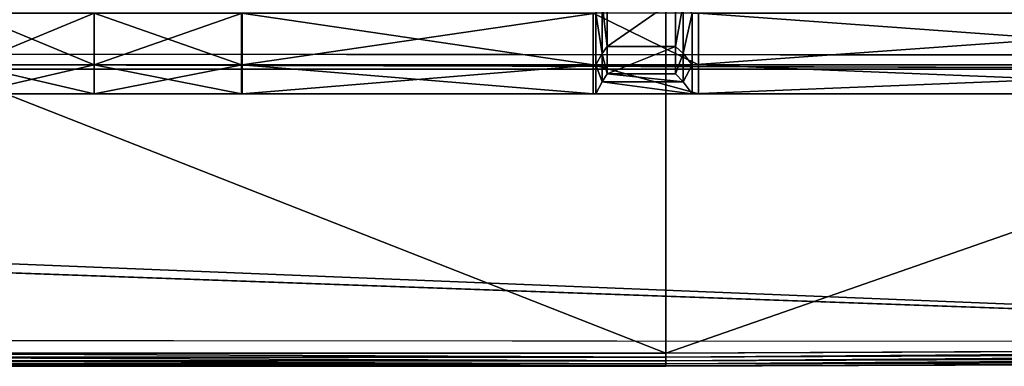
# Model space of a CAD drawing. Extents: x 0 to 31, y 0 to 21.2.
# Tile 400 of 574: x 23 to 27, y 0 to 1.4. Entities that reach past the tile are written whole.
import ezdxf

# ---------------------------------------------------------------- set-up
doc = ezdxf.new("R2010")
doc.units = 0
doc.header["$MEASUREMENT"] = 0
doc.layers.get('0').update_dxf_attribs({"color": 13, "linetype": 'CONTINUOUS'})
for name, color, linetype in [('CAST_IRON', 250, 'CONTINUOUS'), ('GALVANIZED_METAL', 252, 'CONTINUOUS'), ('GRATES', 250, 'CONTINUOUS')]:
    doc.layers.add(name, color=color, linetype=linetype)

# ---------------------------------------------------------------- blocks, each defined once
blk = doc.blocks.new('NGM5058UC_TRADECAD_DXF')
at = {"layer": 'CAST_IRON', "color": 0}
for p, q in [((10.1325, -10.56825, 0.58145), (10.1325, -9.16955, 0.58145)), ((10.1325, -10.56825, 0.58145), (10.1325, -9.16955, 0.58145)), ((10.1325, -10.56825, 0.58145), (6.5788, -10.56825, 0.58145)), ((10.1325, -10.56825, 0.58145), (6.5788, -10.56825, 0.58145)), ((15.259, -10.54715, 0.58145), (10.1325, -10.56825, 0.58145)), ((15.259, -10.54715, 0.58145), (10.1325, -10.56825, 0.58145)), ((10.1325, -10.58405, 0.57905), (15.2518, -10.56355, 0.57905)), ((10.1325, -10.58405, 0.57905), (15.2518, -10.56355, 0.57905)), ((10.1325, -10.56825, 0.58145), (10.1325, -10.58405, 0.57905)), ((10.1325, -10.56825, 0.58145), (10.1325, -10.58405, 0.57905)), ((10.1325, -10.59945, 0.57145), (15.2448, -10.57965, 0.57145)), ((10.1325, -10.59945, 0.57145), (15.2448, -10.57965, 0.57145)), ((10.1325, -10.62185, 0.30235), (6.557, -10.62185, 0.30235)), ((6.5743, -10.62185, 0.52785), (10.1325, -10.62185, 0.52785)), ((6.5743, -10.62185, 0.52785), (10.1325, -10.62185, 0.52785)), ((10.1325, -10.61955, 0.54355), (6.5756, -10.61955, 0.54365)), ((10.1325, -10.61955, 0.54355), (6.5756, -10.61955, 0.54365)), ((10.1325, -10.61195, 0.55895), (6.5768, -10.61185, 0.55895)), ((10.1325, -10.61195, 0.55895), (6.5768, -10.61185, 0.55895)), ((10.1325, -10.59945, 0.57145), (6.5778, -10.59945, 0.57145)), ((10.1325, -10.59945, 0.57145), (6.5778, -10.59945, 0.57145)), ((10.1325, -10.58405, 0.57905), (6.5785, -10.58405, 0.57905)), ((10.1325, -10.58405, 0.57905), (6.5785, -10.58405, 0.57905)), ((10.1325, -10.59945, 0.57145), (10.1325, -10.58405, 0.57905)), ((10.1325, -10.59945, 0.57145), (10.1325, -10.58405, 0.57905)), ((10.1325, -10.61195, 0.55895), (15.2392, -10.59265, 0.55895)), ((10.1325, -10.61195, 0.55895), (15.2392, -10.59265, 0.55895)), ((10.1325, -10.61195, 0.55895), (10.1325, -10.59945, 0.57145)), ((10.1325, -10.61195, 0.55895), (10.1325, -10.59945, 0.57145)), ((10.1325, -10.61955, 0.54355), (15.2357, -10.60065, 0.54365)), ((10.1325, -10.61955, 0.54355), (15.2357, -10.60065, 0.54365)), ((10.1325, -10.62185, 0.52785), (15.2347, -10.60315, 0.52785)), ((10.1325, -10.62185, 0.52785), (15.2347, -10.60315, 0.52785)), ((15.235, -10.60345, 0.30235), (10.1325, -10.62185, 0.30235)), ((10.1325, -10.61955, 0.54355), (10.1325, -10.61195, 0.55895)), ((10.1325, -10.61955, 0.54355), (10.1325, -10.61195, 0.55895)), ((10.1325, -10.62185, 0.52785), (10.1325, -10.61955, 0.54355)), ((10.1325, -10.62185, 0.52785), (10.1325, -10.61955, 0.54355)), ((10.1325, -10.62185, 0.52785), (10.1325, -10.62185, 0.30235)), ((10.1325, -10.62185, 0.52785), (10.1325, -10.62185, 0.30235))]:
    blk.add_line(p, q, dxfattribs=at)
at = {"layer": 'GALVANIZED_METAL', "color": 0}
for p, q in [((14.1301, -9.35675, 0.30985), (-14.1308, -9.33565, 0.40035)), ((-14.1308, -9.33565, 0.40035), (14.2159, -9.41295, -1.89865)), ((14.1301, -9.35675, 0.30985), (-14.1308, -9.33565, 0.40035)), ((-14.1308, -9.33565, 0.40035), (14.2159, -9.41295, -1.89865)), ((-14.2165, -9.41305, -1.89865), (14.2159, -9.41295, -1.89865)), ((-14.2165, -9.41305, -1.89865), (14.2159, -9.41295, -1.89865)), ((-14.4147, -9.46165, 0.40085), (15.3501, -10.52275, 0.30935)), ((-14.4147, -9.46165, 0.40085), (15.3501, -10.52275, 0.30935)), ((-15.3507, -10.49875, 0.40085), (15.3501, -10.52275, 0.30935))]:
    blk.add_line(p, q, dxfattribs=at)
at = {"layer": 'GRATES', "color": 0}
for p, q in [((9.8941, -9.32065, 1.85105), (9.8941, -9.12675, 1.85105)), ((9.8941, -9.32065, 1.85105), (9.8941, -9.12675, 1.85105)), ((10.1721, -9.32065, 1.85105), (10.1721, -9.12675, 1.85105)), ((10.1721, -9.32065, 1.85105), (10.1721, -9.12675, 1.85105)), ((9.8728, -9.14695, 1.46245), (9.8728, -9.34915, 1.46245)), ((9.8728, -9.14695, 1.46245), (9.8728, -9.34915, 1.46245)), ((10.2024, -9.14695, 1.46245), (10.2024, -9.34915, 1.46245)), ((10.2024, -9.14695, 1.46245), (10.2024, -9.34915, 1.46245)), ((7.8053, -9.39425, 0.98805), (7.8053, -9.18425, 0.98805)), ((7.8053, -9.39425, 0.98805), (7.8053, -9.18425, 0.98805)), ((7.8053, -9.39425, 0.59665), (7.8053, -9.18425, 0.59665)), ((7.8053, -9.39425, 0.59665), (7.8053, -9.18425, 0.59665)), ((8.4043, -9.39425, 0.59665), (8.4043, -9.18425, 0.59665)), ((8.4043, -9.39425, 0.59665), (8.4043, -9.18425, 0.59665)), ((8.4043, -9.39425, 0.70725), (8.4043, -9.18425, 0.70725)), ((8.4043, -9.39425, 0.70725), (8.4043, -9.18425, 0.70725)), ((8.4075, -9.39425, 0.98805), (8.4075, -9.18425, 0.98805)), ((8.4075, -9.39425, 0.98805), (8.4075, -9.18425, 0.98805)), ((9.8363, -9.39425, 0.70725), (9.8363, -9.18425, 0.70725)), ((9.8363, -9.39425, 0.70725), (9.8363, -9.18425, 0.70725)), ((9.847, -9.39425, 0.98805), (9.847, -9.18425, 0.98805)), ((9.847, -9.39425, 0.98805), (9.847, -9.18425, 0.98805)), ((10.239, -9.39425, 0.98805), (10.239, -9.18425, 0.98805)), ((10.239, -9.39425, 0.98805), (10.239, -9.18425, 0.98805)), ((10.2649, -9.39425, 0.70725), (10.2649, -9.18425, 0.70725)), ((10.2649, -9.39425, 0.70725), (10.2649, -9.18425, 0.70725)), ((9.8728, -9.34915, 1.46245), (9.8941, -9.32065, 1.85105)), ((9.8728, -9.34915, 1.46245), (9.8941, -9.32065, 1.85105)), ((9.8941, -9.43085, 1.85105), (9.8941, -9.32065, 1.85105)), ((9.8941, -9.32065, 1.85105), (10.1721, -9.32065, 1.85105)), ((9.8941, -9.32065, 1.85105), (10.1721, -9.32065, 1.85105)), ((9.8941, -9.43085, 1.85105), (9.8941, -9.32065, 1.85105)), ((10.1721, -9.43085, 1.85105), (10.1721, -9.32065, 1.85105)), ((10.1721, -9.32065, 1.85105), (10.2024, -9.34915, 1.46245)), ((10.1721, -9.43085, 1.85105), (10.1721, -9.32065, 1.85105)), ((10.1721, -9.32065, 1.85105), (10.2024, -9.34915, 1.46245)), ((9.847, -9.39425, 0.98805), (9.8728, -9.34915, 1.46245)), ((9.847, -9.39425, 0.98805), (9.8728, -9.34915, 1.46245)), ((9.8728, -9.34915, 1.46245), (9.8728, -9.46405, 1.46245)), ((9.8728, -9.34915, 1.46245), (9.8728, -9.46405, 1.46245)), ((10.2024, -9.34915, 1.46245), (10.2024, -9.46405, 1.46245)), ((10.2024, -9.34915, 1.46245), (10.2024, -9.46405, 1.46245)), ((10.2024, -9.34915, 1.46245), (10.239, -9.39425, 0.98805)), ((10.2024, -9.34915, 1.46245), (10.239, -9.39425, 0.98805)), ((7.8053, -9.39425, 0.98805), (7.2961, -9.39425, 0.98805)), ((7.8053, -9.39425, 0.70725), (7.2961, -9.39425, 0.70725)), ((7.8053, -9.39425, 0.70725), (7.2961, -9.39425, 0.70725)), ((7.8053, -9.39425, 0.59665), (7.2961, -9.39425, 0.59665)), ((7.8053, -9.39425, 0.59665), (7.2961, -9.39425, 0.59665)), ((7.8053, -9.39425, 0.98805), (7.2961, -9.39425, 0.98805)), ((7.8053, -9.51355, 0.98805), (7.8053, -9.39425, 0.98805)), ((7.8053, -9.39425, 0.98805), (8.4075, -9.39425, 0.98805)), ((7.8053, -9.39425, 0.98805), (8.4075, -9.39425, 0.98805)), ((7.8053, -9.51355, 0.70725), (7.8053, -9.39425, 0.70725)), ((8.4043, -9.39425, 0.70725), (7.8053, -9.39425, 0.70725)), ((7.8053, -9.51355, 0.70725), (7.8053, -9.39425, 0.70725)), ((8.4043, -9.39425, 0.70725), (7.8053, -9.39425, 0.70725)), ((8.4043, -9.39425, 0.59665), (7.8053, -9.39425, 0.59665)), ((7.8053, -9.39425, 0.59665), (7.8053, -9.39425, 0.70725)), ((7.8053, -9.39425, 0.59665), (7.8053, -9.39425, 0.70725)), ((8.4043, -9.39425, 0.59665), (7.8053, -9.39425, 0.59665)), ((7.8053, -9.51355, 0.98805), (7.8053, -9.39425, 0.98805)), ((8.4043, -9.51355, 0.70725), (8.4043, -9.39425, 0.70725)), ((9.8363, -9.39425, 0.70725), (8.4043, -9.39425, 0.70725)), ((8.4043, -9.51355, 0.70725), (8.4043, -9.39425, 0.70725)), ((8.4043, -9.39425, 0.70725), (8.4043, -9.39425, 0.59665)), ((8.4043, -9.39425, 0.70725), (8.4043, -9.39425, 0.59665)), ((9.8363, -9.39425, 0.70725), (8.4043, -9.39425, 0.70725)), ((8.4075, -9.39425, 0.98805), (8.4075, -9.51355, 0.98805)), ((8.4075, -9.39425, 0.98805), (8.4075, -9.51355, 0.98805)), ((8.4075, -9.39425, 0.98805), (9.847, -9.39425, 0.98805)), ((8.4075, -9.39425, 0.98805), (9.847, -9.39425, 0.98805)), ((9.8363, -9.51355, 0.70725), (9.8363, -9.39425, 0.70725)), ((10.2649, -9.39425, 0.70725), (9.8363, -9.39425, 0.70725)), ((9.8363, -9.51355, 0.70725), (9.8363, -9.39425, 0.70725)), ((10.2649, -9.39425, 0.70725), (9.8363, -9.39425, 0.70725)), ((9.847, -9.51355, 0.98805), (9.847, -9.39425, 0.98805)), ((9.847, -9.51355, 0.98805), (9.847, -9.39425, 0.98805)), ((10.239, -9.51355, 0.98805), (10.239, -9.39425, 0.98805)), ((10.239, -9.39425, 0.98805), (13.1716, -9.39425, 0.98805)), ((10.239, -9.39425, 0.98805), (13.1716, -9.39425, 0.98805)), ((10.239, -9.51355, 0.98805), (10.239, -9.39425, 0.98805)), ((10.2649, -9.51355, 0.70725), (10.2649, -9.39425, 0.70725)), ((13.1757, -9.39425, 0.70725), (10.2649, -9.39425, 0.70725)), ((10.2649, -9.51355, 0.70725), (10.2649, -9.39425, 0.70725)), ((13.1757, -9.39425, 0.70725), (10.2649, -9.39425, 0.70725)), ((9.8728, -9.46405, 1.46245), (9.8941, -9.43085, 1.85105)), ((9.8728, -9.46405, 1.46245), (9.8941, -9.43085, 1.85105)), ((9.8941, -9.43085, 1.85105), (10.1721, -9.43085, 1.85105)), ((9.8941, -9.43085, 1.85105), (10.1721, -9.43085, 1.85105)), ((10.1721, -9.43085, 1.85105), (10.2024, -9.46405, 1.46245)), ((10.1721, -9.43085, 1.85105), (10.2024, -9.46405, 1.46245)), ((9.847, -9.51355, 0.98805), (9.8728, -9.46405, 1.46245)), ((9.847, -9.51355, 0.98805), (9.8728, -9.46405, 1.46245)), ((9.8728, -9.46405, 1.46245), (10.2024, -9.46405, 1.46245)), ((9.8728, -9.46405, 1.46245), (10.2024, -9.46405, 1.46245)), ((10.2024, -9.46405, 1.46245), (10.239, -9.51355, 0.98805)), ((10.2024, -9.46405, 1.46245), (10.239, -9.51355, 0.98805)), ((7.2961, -9.51355, 0.70725), (7.8053, -9.51355, 0.70725)), ((7.8053, -9.51355, 0.98805), (7.2961, -9.51355, 0.98805)), ((7.8053, -9.51355, 0.98805), (7.2961, -9.51355, 0.98805)), ((7.2961, -9.51355, 0.70725), (7.8053, -9.51355, 0.70725)), ((7.8053, -9.51355, 0.98805), (8.4075, -9.51355, 0.98805)), ((8.4043, -9.51355, 0.70725), (7.8053, -9.51355, 0.70725)), ((7.8053, -9.51355, 0.70725), (7.8053, -9.51355, 0.98805)), ((7.8053, -9.51355, 0.98805), (8.4075, -9.51355, 0.98805)), ((8.4043, -9.51355, 0.70725), (7.8053, -9.51355, 0.70725)), ((7.8053, -9.51355, 0.70725), (7.8053, -9.51355, 0.98805)), ((8.4075, -9.51355, 0.98805), (8.4043, -9.51355, 0.70725)), ((9.8363, -9.51355, 0.70725), (8.4043, -9.51355, 0.70725)), ((8.4075, -9.51355, 0.98805), (8.4043, -9.51355, 0.70725)), ((9.8363, -9.51355, 0.70725), (8.4043, -9.51355, 0.70725)), ((8.4075, -9.51355, 0.98805), (9.847, -9.51355, 0.98805)), ((8.4075, -9.51355, 0.98805), (9.847, -9.51355, 0.98805)), ((10.2649, -9.51355, 0.70725), (9.8363, -9.51355, 0.70725)), ((9.8363, -9.51355, 0.70725), (9.847, -9.51355, 0.98805)), ((9.8363, -9.51355, 0.70725), (9.847, -9.51355, 0.98805)), ((10.2649, -9.51355, 0.70725), (9.8363, -9.51355, 0.70725)), ((10.239, -9.51355, 0.98805), (9.847, -9.51355, 0.98805)), ((10.239, -9.51355, 0.98805), (9.847, -9.51355, 0.98805)), ((10.239, -9.51355, 0.98805), (13.1716, -9.51355, 0.98805)), ((10.2649, -9.51355, 0.70725), (10.239, -9.51355, 0.98805)), ((10.239, -9.51355, 0.98805), (13.1716, -9.51355, 0.98805)), ((10.2649, -9.51355, 0.70725), (10.239, -9.51355, 0.98805)), ((13.1757, -9.51355, 0.70725), (10.2649, -9.51355, 0.70725)), ((13.1757, -9.51355, 0.70725), (10.2649, -9.51355, 0.70725))]:
    blk.add_line(p, q, dxfattribs=at)
at = {"layer": 'CAST_IRON', "color": 0}
mesh = blk.add_polyface(dxfattribs=at)
corners = [(6.5869, -9.17585, 0.58145), (10.1325, -10.56825, 0.58145), (6.5788, -10.56825, 0.58145), (10.1325, -9.16955, 0.58145)]
mesh.append_faces([[corners[k] for k in face] for face in [(0, 1, 2), (1, 0, 3)]], dxfattribs={"vtx0": -1, "color": 0})
mesh = blk.add_polyface(dxfattribs=at)
corners = [(14.1756, -9.16075, 0.58145), (10.1325, -10.56825, 0.58145), (10.1325, -9.16955, 0.58145), (15.259, -10.54715, 0.58145)]
mesh.append_faces([[corners[k] for k in face] for face in [(0, 1, 2), (1, 0, 3)]], dxfattribs={"vtx0": -1, "color": 0})
mesh = blk.add_polyface(dxfattribs=at)
corners = [(6.5788, -10.56825, 0.58145), (10.1325, -10.58405, 0.57905), (6.5785, -10.58405, 0.57905), (10.1325, -10.56825, 0.58145)]
mesh.append_faces([[corners[k] for k in face] for face in [(0, 1, 2), (1, 0, 3)]], dxfattribs={"vtx0": -1, "color": 0})
mesh = blk.add_polyface(dxfattribs=at)
corners = [(15.259, -10.54715, 0.58145), (10.1325, -10.58405, 0.57905), (10.1325, -10.56825, 0.58145)]
mesh.append_faces([[corners[k] for k in face] for face in [(0, 1, 2)]], dxfattribs={"color": 0})
mesh = blk.add_polyface(dxfattribs=at)
corners = [(15.259, -10.54715, 0.58145), (15.2518, -10.56355, 0.57905), (10.1325, -10.58405, 0.57905)]
mesh.append_faces([[corners[k] for k in face] for face in [(0, 1, 2)]], dxfattribs={"color": 0})
mesh = blk.add_polyface(dxfattribs=at)
corners = [(15.2518, -10.56355, 0.57905), (10.1325, -10.59945, 0.57145), (10.1325, -10.58405, 0.57905)]
mesh.append_faces([[corners[k] for k in face] for face in [(0, 1, 2)]], dxfattribs={"color": 0})
mesh = blk.add_polyface(dxfattribs=at)
corners = [(15.2518, -10.56355, 0.57905), (15.2448, -10.57965, 0.57145), (10.1325, -10.59945, 0.57145)]
mesh.append_faces([[corners[k] for k in face] for face in [(0, 1, 2)]], dxfattribs={"color": 0})
mesh = blk.add_polyface(dxfattribs=at)
corners = [(15.2448, -10.57965, 0.57145), (10.1325, -10.61195, 0.55895), (10.1325, -10.59945, 0.57145)]
mesh.append_faces([[corners[k] for k in face] for face in [(0, 1, 2)]], dxfattribs={"color": 0})
mesh = blk.add_polyface(dxfattribs=at)
corners = [(15.2448, -10.57965, 0.57145), (15.2392, -10.59265, 0.55895), (10.1325, -10.61195, 0.55895)]
mesh.append_faces([[corners[k] for k in face] for face in [(0, 1, 2)]], dxfattribs={"color": 0})
mesh = blk.add_polyface(dxfattribs=at)
corners = [(6.5743, -10.62185, 0.52785), (10.1325, -10.62185, 0.30235), (6.557, -10.62185, 0.30235), (10.1325, -10.62185, 0.52785)]
mesh.append_faces([[corners[k] for k in face] for face in [(0, 1, 2), (1, 0, 3)]], dxfattribs={"vtx0": -1, "color": 0})
mesh = blk.add_polyface(dxfattribs=at)
corners = [(6.5756, -10.61955, 0.54365), (10.1325, -10.62185, 0.52785), (6.5743, -10.62185, 0.52785), (10.1325, -10.61955, 0.54355)]
mesh.append_faces([[corners[k] for k in face] for face in [(0, 1, 2), (1, 0, 3)]], dxfattribs={"vtx0": -1, "color": 0})
mesh = blk.add_polyface(dxfattribs=at)
corners = [(10.1325, -10.61195, 0.55895), (6.5756, -10.61955, 0.54365), (6.5768, -10.61185, 0.55895)]
mesh.append_faces([[corners[k] for k in face] for face in [(0, 1, 2)]], dxfattribs={"color": 0})
mesh = blk.add_polyface(dxfattribs=at)
corners = [(10.1325, -10.61195, 0.55895), (10.1325, -10.61955, 0.54355), (6.5756, -10.61955, 0.54365)]
mesh.append_faces([[corners[k] for k in face] for face in [(0, 1, 2)]], dxfattribs={"color": 0})
mesh = blk.add_polyface(dxfattribs=at)
corners = [(6.5778, -10.59945, 0.57145), (10.1325, -10.61195, 0.55895), (6.5768, -10.61185, 0.55895)]
mesh.append_faces([[corners[k] for k in face] for face in [(0, 1, 2)]], dxfattribs={"color": 0})
mesh = blk.add_polyface(dxfattribs=at)
corners = [(6.5785, -10.58405, 0.57905), (10.1325, -10.59945, 0.57145), (6.5778, -10.59945, 0.57145), (10.1325, -10.58405, 0.57905)]
mesh.append_faces([[corners[k] for k in face] for face in [(0, 1, 2), (1, 0, 3)]], dxfattribs={"vtx0": -1, "color": 0})
mesh = blk.add_polyface(dxfattribs=at)
corners = [(10.1325, -10.61195, 0.55895), (6.5778, -10.59945, 0.57145), (10.1325, -10.59945, 0.57145)]
mesh.append_faces([[corners[k] for k in face] for face in [(0, 1, 2)]], dxfattribs={"color": 0})
mesh = blk.add_polyface(dxfattribs=at)
corners = [(15.2392, -10.59265, 0.55895), (15.2357, -10.60065, 0.54365), (10.1325, -10.61195, 0.55895)]
mesh.append_faces([[corners[k] for k in face] for face in [(0, 1, 2)]], dxfattribs={"color": 0})
mesh = blk.add_polyface(dxfattribs=at)
corners = [(15.2357, -10.60065, 0.54365), (15.2347, -10.60315, 0.52785), (10.1325, -10.61955, 0.54355)]
mesh.append_faces([[corners[k] for k in face] for face in [(0, 1, 2)]], dxfattribs={"color": 0})
mesh = blk.add_polyface(dxfattribs=at)
corners = [(10.1325, -10.61195, 0.55895), (15.2357, -10.60065, 0.54365), (10.1325, -10.61955, 0.54355)]
mesh.append_faces([[corners[k] for k in face] for face in [(0, 1, 2)]], dxfattribs={"color": 0})
mesh = blk.add_polyface(dxfattribs=at)
corners = [(15.2347, -10.60315, 0.52785), (15.235, -10.60345, 0.30235), (10.1325, -10.62185, 0.52785)]
mesh.append_faces([[corners[k] for k in face] for face in [(0, 1, 2)]], dxfattribs={"color": 0})
mesh = blk.add_polyface(dxfattribs=at)
corners = [(10.1325, -10.61955, 0.54355), (15.2347, -10.60315, 0.52785), (10.1325, -10.62185, 0.52785)]
mesh.append_faces([[corners[k] for k in face] for face in [(0, 1, 2)]], dxfattribs={"color": 0})
mesh = blk.add_polyface(dxfattribs=at)
corners = [(10.1325, -10.62185, 0.52785), (15.235, -10.60345, 0.30235), (10.1325, -10.62185, 0.30235)]
mesh.append_faces([[corners[k] for k in face] for face in [(0, 1, 2)]], dxfattribs={"color": 0})
at = {"layer": 'GALVANIZED_METAL', "color": 0}
mesh = blk.add_polyface(dxfattribs=at)
corners = [(-14.2165, -9.41305, -1.89865), (14.216, 9.40775, -1.89865), (-14.3866, -9.24295, -1.89865), (14.386, 9.23775, -1.89865)]
mesh.append_faces([[corners[k] for k in face] for face in [(0, 1, 2), (1, 0, 3)]], dxfattribs={"vtx0": -1, "color": 0})
mesh = blk.add_polyface(dxfattribs=at)
corners = [(14.216, 9.40775, -1.89865), (-14.2165, 9.40775, -1.89865), (-14.3866, -9.24295, -1.89865)]
mesh.append_faces([[corners[k] for k in face] for face in [(0, 1, 2)]], dxfattribs={"color": 0})
mesh = blk.add_polyface(dxfattribs=at)
corners = [(14.386, 9.23775, -1.89865), (-14.2165, -9.41305, -1.89865), (14.2159, -9.41295, -1.89865)]
mesh.append_faces([[corners[k] for k in face] for face in [(0, 1, 2)]], dxfattribs={"color": 0})
mesh = blk.add_polyface(dxfattribs=at)
corners = [(15.3501, -10.52275, 0.30935), (-14.1308, -9.33565, 0.40035), (-14.4147, -9.46165, 0.40085)]
mesh.append_faces([[corners[k] for k in face] for face in [(0, 1, 2)]], dxfattribs={"color": 0})
mesh = blk.add_polyface(dxfattribs=at)
corners = [(-14.1308, -9.33565, 0.40035), (14.2159, -9.41295, -1.89865), (-14.2165, -9.41305, -1.89865)]
mesh.append_faces([[corners[k] for k in face] for face in [(0, 1, 2)]], dxfattribs={"color": 0})
mesh = blk.add_polyface(dxfattribs=at)
corners = [(15.3501, -10.52275, 0.30935), (14.1301, -9.35675, 0.30985), (-14.1308, -9.33565, 0.40035)]
mesh.append_faces([[corners[k] for k in face] for face in [(0, 1, 2)]], dxfattribs={"color": 0})
mesh = blk.add_polyface(dxfattribs=at)
corners = [(-14.1308, -9.33565, 0.40035), (14.1301, -9.35675, 0.30985), (14.2159, -9.41295, -1.89865)]
mesh.append_faces([[corners[k] for k in face] for face in [(0, 1, 2)]], dxfattribs={"color": 0})
mesh = blk.add_polyface(dxfattribs=at)
corners = [(15.3501, -10.52275, 0.30935), (-14.4147, -9.46165, 0.40085), (-15.3507, -10.49875, 0.40085)]
mesh.append_faces([[corners[k] for k in face] for face in [(0, 1, 2)]], dxfattribs={"color": 0})
at = {"layer": 'GRATES', "color": 0}
mesh = blk.add_polyface(dxfattribs=at)
corners = [(9.8728, -9.14695, 1.46245), (9.8941, -9.32065, 1.85105), (9.8728, -9.34915, 1.46245), (9.8941, -9.12675, 1.85105)]
mesh.append_faces([[corners[k] for k in face] for face in [(0, 1, 2), (1, 0, 3)]], dxfattribs={"vtx0": -1, "color": 0})
mesh = blk.add_polyface(dxfattribs=at)
corners = [(10.1721, -9.12675, 1.85105), (9.8941, -9.32065, 1.85105), (9.8941, -9.12675, 1.85105), (10.1721, -9.32065, 1.85105)]
mesh.append_faces([[corners[k] for k in face] for face in [(0, 1, 2), (1, 0, 3)]], dxfattribs={"vtx0": -1, "color": 0})
mesh = blk.add_polyface(dxfattribs=at)
corners = [(10.1721, -9.32065, 1.85105), (10.2024, -9.14695, 1.46245), (10.2024, -9.34915, 1.46245), (10.1721, -9.12675, 1.85105)]
mesh.append_faces([[corners[k] for k in face] for face in [(0, 1, 2), (1, 0, 3)]], dxfattribs={"vtx0": -1, "color": 0})
mesh = blk.add_polyface(dxfattribs=at)
corners = [(9.847, -9.18425, 0.98805), (9.8728, -9.34915, 1.46245), (9.847, -9.39425, 0.98805), (9.8728, -9.14695, 1.46245)]
mesh.append_faces([[corners[k] for k in face] for face in [(0, 1, 2), (1, 0, 3)]], dxfattribs={"vtx0": -1, "color": 0})
mesh = blk.add_polyface(dxfattribs=at)
corners = [(10.2024, -9.34915, 1.46245), (10.239, -9.18425, 0.98805), (10.239, -9.39425, 0.98805), (10.2024, -9.14695, 1.46245)]
mesh.append_faces([[corners[k] for k in face] for face in [(0, 1, 2), (1, 0, 3)]], dxfattribs={"vtx0": -1, "color": 0})
mesh = blk.add_polyface(dxfattribs=at)
corners = [(7.8053, -9.18425, 0.98805), (7.2961, -9.39425, 0.98805), (7.2961, -9.18425, 0.98805), (7.8053, -9.39425, 0.98805)]
mesh.append_faces([[corners[k] for k in face] for face in [(0, 1, 2), (1, 0, 3)]], dxfattribs={"vtx0": -1, "color": 0})
mesh = blk.add_polyface(dxfattribs=at)
corners = [(7.8053, -9.39425, 0.59665), (7.2961, -9.18425, 0.59665), (7.2961, -9.39425, 0.59665), (7.8053, -9.18425, 0.59665)]
mesh.append_faces([[corners[k] for k in face] for face in [(0, 1, 2), (1, 0, 3)]], dxfattribs={"vtx0": -1, "color": 0})
mesh = blk.add_polyface(dxfattribs=at)
corners = [(8.4075, -9.18425, 0.98805), (7.8053, -9.39425, 0.98805), (7.8053, -9.18425, 0.98805), (8.4075, -9.39425, 0.98805)]
mesh.append_faces([[corners[k] for k in face] for face in [(0, 1, 2), (1, 0, 3)]], dxfattribs={"vtx0": -1, "color": 0})
mesh = blk.add_polyface(dxfattribs=at)
corners = [(8.4043, -9.39425, 0.59665), (7.8053, -9.18425, 0.59665), (7.8053, -9.39425, 0.59665), (8.4043, -9.18425, 0.59665)]
mesh.append_faces([[corners[k] for k in face] for face in [(0, 1, 2), (1, 0, 3)]], dxfattribs={"vtx0": -1, "color": 0})
mesh = blk.add_polyface(dxfattribs=at)
corners = [(8.4043, -9.18425, 0.70725), (8.4043, -9.39425, 0.59665), (8.4043, -9.39425, 0.70725), (8.4043, -9.18425, 0.59665)]
mesh.append_faces([[corners[k] for k in face] for face in [(0, 1, 2), (1, 0, 3)]], dxfattribs={"vtx0": -1, "color": 0})
mesh = blk.add_polyface(dxfattribs=at)
corners = [(9.8363, -9.39425, 0.70725), (8.4043, -9.18425, 0.70725), (8.4043, -9.39425, 0.70725), (9.8363, -9.18425, 0.70725)]
mesh.append_faces([[corners[k] for k in face] for face in [(0, 1, 2), (1, 0, 3)]], dxfattribs={"vtx0": -1, "color": 0})
mesh = blk.add_polyface(dxfattribs=at)
corners = [(9.847, -9.18425, 0.98805), (8.4075, -9.39425, 0.98805), (8.4075, -9.18425, 0.98805), (9.847, -9.39425, 0.98805)]
mesh.append_faces([[corners[k] for k in face] for face in [(0, 1, 2), (1, 0, 3)]], dxfattribs={"vtx0": -1, "color": 0})
mesh = blk.add_polyface(dxfattribs=at)
corners = [(10.2649, -9.39425, 0.70725), (9.8363, -9.18425, 0.70725), (9.8363, -9.39425, 0.70725), (10.2649, -9.18425, 0.70725)]
mesh.append_faces([[corners[k] for k in face] for face in [(0, 1, 2), (1, 0, 3)]], dxfattribs={"vtx0": -1, "color": 0})
mesh = blk.add_polyface(dxfattribs=at)
corners = [(13.1716, -9.18425, 0.98805), (10.239, -9.39425, 0.98805), (10.239, -9.18425, 0.98805), (13.1716, -9.39425, 0.98805)]
mesh.append_faces([[corners[k] for k in face] for face in [(0, 1, 2), (1, 0, 3)]], dxfattribs={"vtx0": -1, "color": 0})
mesh = blk.add_polyface(dxfattribs=at)
corners = [(13.1757, -9.39425, 0.70725), (10.2649, -9.18425, 0.70725), (10.2649, -9.39425, 0.70725), (13.1757, -9.18425, 0.70725)]
mesh.append_faces([[corners[k] for k in face] for face in [(0, 1, 2), (1, 0, 3)]], dxfattribs={"vtx0": -1, "color": 0})
mesh = blk.add_polyface(dxfattribs=at)
corners = [(9.8728, -9.34915, 1.46245), (9.8941, -9.43085, 1.85105), (9.8728, -9.46405, 1.46245), (9.8941, -9.32065, 1.85105)]
mesh.append_faces([[corners[k] for k in face] for face in [(0, 1, 2), (1, 0, 3)]], dxfattribs={"vtx0": -1, "color": 0})
mesh = blk.add_polyface(dxfattribs=at)
corners = [(10.1721, -9.32065, 1.85105), (9.8941, -9.43085, 1.85105), (9.8941, -9.32065, 1.85105), (10.1721, -9.43085, 1.85105)]
mesh.append_faces([[corners[k] for k in face] for face in [(0, 1, 2), (1, 0, 3)]], dxfattribs={"vtx0": -1, "color": 0})
mesh = blk.add_polyface(dxfattribs=at)
corners = [(10.1721, -9.43085, 1.85105), (10.2024, -9.34915, 1.46245), (10.2024, -9.46405, 1.46245), (10.1721, -9.32065, 1.85105)]
mesh.append_faces([[corners[k] for k in face] for face in [(0, 1, 2), (1, 0, 3)]], dxfattribs={"vtx0": -1, "color": 0})
mesh = blk.add_polyface(dxfattribs=at)
corners = [(9.847, -9.39425, 0.98805), (9.8728, -9.46405, 1.46245), (9.847, -9.51355, 0.98805), (9.8728, -9.34915, 1.46245)]
mesh.append_faces([[corners[k] for k in face] for face in [(0, 1, 2), (1, 0, 3)]], dxfattribs={"vtx0": -1, "color": 0})
mesh = blk.add_polyface(dxfattribs=at)
corners = [(10.2024, -9.46405, 1.46245), (10.239, -9.39425, 0.98805), (10.239, -9.51355, 0.98805), (10.2024, -9.34915, 1.46245)]
mesh.append_faces([[corners[k] for k in face] for face in [(0, 1, 2), (1, 0, 3)]], dxfattribs={"vtx0": -1, "color": 0})
mesh = blk.add_polyface(dxfattribs=at)
corners = [(7.8053, -9.51355, 0.70725), (7.2961, -9.39425, 0.70725), (7.2961, -9.51355, 0.70725), (7.8053, -9.39425, 0.70725)]
mesh.append_faces([[corners[k] for k in face] for face in [(0, 1, 2), (1, 0, 3)]], dxfattribs={"vtx0": -1, "color": 0})
mesh = blk.add_polyface(dxfattribs=at)
corners = [(7.2961, -9.39425, 0.70725), (7.8053, -9.39425, 0.59665), (7.2961, -9.39425, 0.59665), (7.8053, -9.39425, 0.70725)]
mesh.append_faces([[corners[k] for k in face] for face in [(0, 1, 2), (1, 0, 3)]], dxfattribs={"vtx0": -1, "color": 0})
mesh = blk.add_polyface(dxfattribs=at)
corners = [(7.8053, -9.39425, 0.98805), (7.2961, -9.51355, 0.98805), (7.2961, -9.39425, 0.98805), (7.8053, -9.51355, 0.98805)]
mesh.append_faces([[corners[k] for k in face] for face in [(0, 1, 2), (1, 0, 3)]], dxfattribs={"vtx0": -1, "color": 0})
mesh = blk.add_polyface(dxfattribs=at)
corners = [(8.4075, -9.39425, 0.98805), (7.8053, -9.51355, 0.98805), (7.8053, -9.39425, 0.98805), (8.4075, -9.51355, 0.98805)]
mesh.append_faces([[corners[k] for k in face] for face in [(0, 1, 2), (1, 0, 3)]], dxfattribs={"vtx0": -1, "color": 0})
mesh = blk.add_polyface(dxfattribs=at)
corners = [(8.4043, -9.51355, 0.70725), (7.8053, -9.39425, 0.70725), (7.8053, -9.51355, 0.70725), (8.4043, -9.39425, 0.70725)]
mesh.append_faces([[corners[k] for k in face] for face in [(0, 1, 2), (1, 0, 3)]], dxfattribs={"vtx0": -1, "color": 0})
mesh = blk.add_polyface(dxfattribs=at)
corners = [(7.8053, -9.39425, 0.70725), (8.4043, -9.39425, 0.59665), (7.8053, -9.39425, 0.59665), (8.4043, -9.39425, 0.70725)]
mesh.append_faces([[corners[k] for k in face] for face in [(0, 1, 2), (1, 0, 3)]], dxfattribs={"vtx0": -1, "color": 0})
mesh = blk.add_polyface(dxfattribs=at)
corners = [(9.8363, -9.51355, 0.70725), (8.4043, -9.39425, 0.70725), (8.4043, -9.51355, 0.70725), (9.8363, -9.39425, 0.70725)]
mesh.append_faces([[corners[k] for k in face] for face in [(0, 1, 2), (1, 0, 3)]], dxfattribs={"vtx0": -1, "color": 0})
mesh = blk.add_polyface(dxfattribs=at)
corners = [(9.847, -9.39425, 0.98805), (8.4075, -9.51355, 0.98805), (8.4075, -9.39425, 0.98805), (9.847, -9.51355, 0.98805)]
mesh.append_faces([[corners[k] for k in face] for face in [(0, 1, 2), (1, 0, 3)]], dxfattribs={"vtx0": -1, "color": 0})
mesh = blk.add_polyface(dxfattribs=at)
corners = [(10.2649, -9.51355, 0.70725), (9.8363, -9.39425, 0.70725), (9.8363, -9.51355, 0.70725), (10.2649, -9.39425, 0.70725)]
mesh.append_faces([[corners[k] for k in face] for face in [(0, 1, 2), (1, 0, 3)]], dxfattribs={"vtx0": -1, "color": 0})
mesh = blk.add_polyface(dxfattribs=at)
corners = [(13.1716, -9.39425, 0.98805), (10.239, -9.51355, 0.98805), (10.239, -9.39425, 0.98805), (13.1716, -9.51355, 0.98805)]
mesh.append_faces([[corners[k] for k in face] for face in [(0, 1, 2), (1, 0, 3)]], dxfattribs={"vtx0": -1, "color": 0})
mesh = blk.add_polyface(dxfattribs=at)
corners = [(13.1757, -9.51355, 0.70725), (10.2649, -9.39425, 0.70725), (10.2649, -9.51355, 0.70725), (13.1757, -9.39425, 0.70725)]
mesh.append_faces([[corners[k] for k in face] for face in [(0, 1, 2), (1, 0, 3)]], dxfattribs={"vtx0": -1, "color": 0})
mesh = blk.add_polyface(dxfattribs=at)
corners = [(9.8941, -9.43085, 1.85105), (10.2024, -9.46405, 1.46245), (9.8728, -9.46405, 1.46245), (10.1721, -9.43085, 1.85105)]
mesh.append_faces([[corners[k] for k in face] for face in [(0, 1, 2), (1, 0, 3)]], dxfattribs={"vtx0": -1, "color": 0})
mesh = blk.add_polyface(dxfattribs=at)
corners = [(9.8728, -9.46405, 1.46245), (10.239, -9.51355, 0.98805), (9.847, -9.51355, 0.98805), (10.2024, -9.46405, 1.46245)]
mesh.append_faces([[corners[k] for k in face] for face in [(0, 1, 2), (1, 0, 3)]], dxfattribs={"vtx0": -1, "color": 0})
mesh = blk.add_polyface(dxfattribs=at)
corners = [(7.2961, -9.51355, 0.98805), (7.8053, -9.51355, 0.70725), (7.2961, -9.51355, 0.70725), (7.8053, -9.51355, 0.98805)]
mesh.append_faces([[corners[k] for k in face] for face in [(0, 1, 2), (1, 0, 3)]], dxfattribs={"vtx0": -1, "color": 0})
mesh = blk.add_polyface(dxfattribs=at)
corners = [(7.8053, -9.51355, 0.98805), (8.4043, -9.51355, 0.70725), (7.8053, -9.51355, 0.70725), (8.4075, -9.51355, 0.98805)]
mesh.append_faces([[corners[k] for k in face] for face in [(0, 1, 2), (1, 0, 3)]], dxfattribs={"vtx0": -1, "color": 0})
mesh = blk.add_polyface(dxfattribs=at)
corners = [(8.4075, -9.51355, 0.98805), (9.8363, -9.51355, 0.70725), (8.4043, -9.51355, 0.70725), (9.847, -9.51355, 0.98805)]
mesh.append_faces([[corners[k] for k in face] for face in [(0, 1, 2), (1, 0, 3)]], dxfattribs={"vtx0": -1, "color": 0})
mesh = blk.add_polyface(dxfattribs=at)
corners = [(9.847, -9.51355, 0.98805), (10.2649, -9.51355, 0.70725), (9.8363, -9.51355, 0.70725), (10.239, -9.51355, 0.98805)]
mesh.append_faces([[corners[k] for k in face] for face in [(0, 1, 2), (1, 0, 3)]], dxfattribs={"vtx0": -1, "color": 0})
mesh = blk.add_polyface(dxfattribs=at)
corners = [(10.239, -9.51355, 0.98805), (13.1757, -9.51355, 0.70725), (10.2649, -9.51355, 0.70725), (13.1716, -9.51355, 0.98805)]
mesh.append_faces([[corners[k] for k in face] for face in [(0, 1, 2), (1, 0, 3)]], dxfattribs={"vtx0": -1, "color": 0})
blk = doc.blocks.new('NGM5058UC_TRADECAD_DWG')
at = {"color": 0}
blk.add_blockref('NGM5058UC_TRADECAD_DXF', (15.5194, 10.62185, 1.89865), dxfattribs=at)

msp = doc.modelspace()

# ---------------------------------------------------------------- block references
at = {"color": 0}
msp.add_blockref('NGM5058UC_TRADECAD_DWG', (0, 0), dxfattribs=at)

doc.saveas('drawing.dxf')
